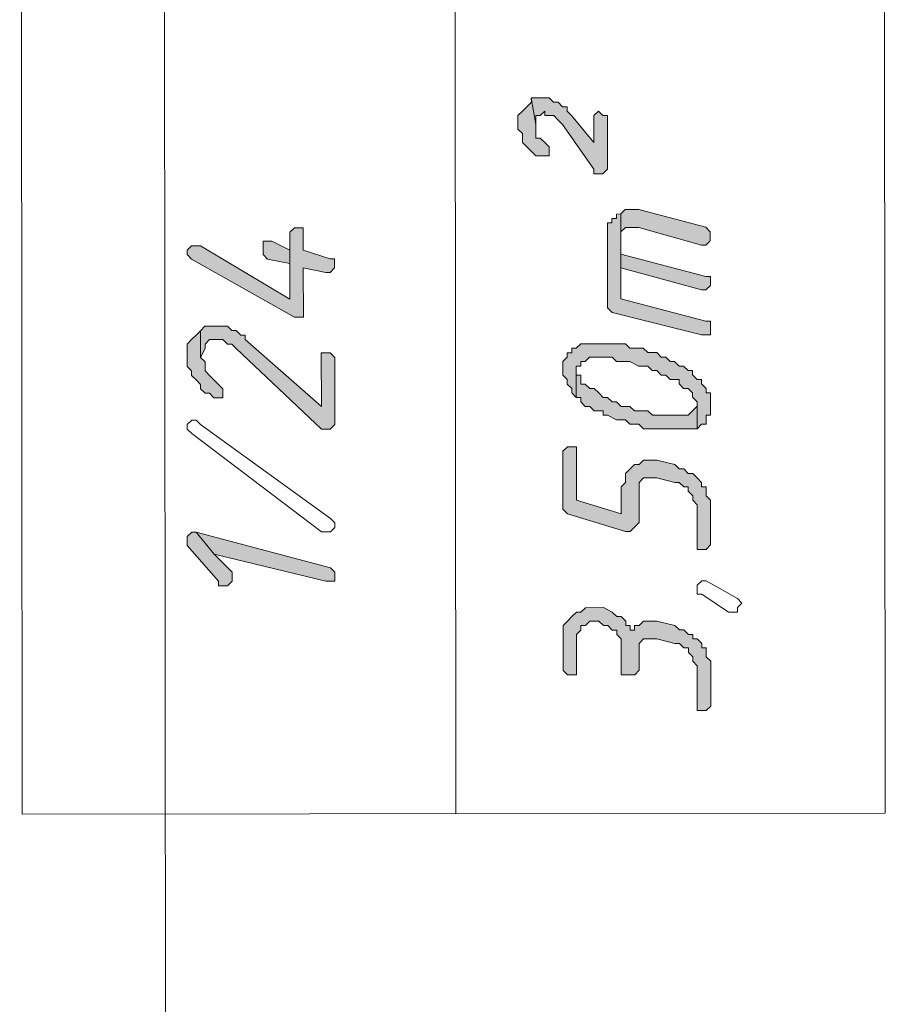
# Model space of a CAD drawing. Header units: inches. Extents: x -5850 to 5646, y 8947 to 13007.
# Tile 464 of 548: x -1150 to -1068, y 11082 to 11175. Entities that reach past the tile are written whole.
import ezdxf

# ---------------------------------------------------------------- set-up
doc = ezdxf.new("R2010")
doc.units = ezdxf.units.IN
doc.header["$MEASUREMENT"] = 0
for name, color, linetype in [('at_Entity', 7, 'Continuous'), ('at_Rect', 7, 'Continuous'), ('at_Solid', 7, 'Continuous')]:
    doc.layers.add(name, color=color, linetype=linetype)

msp = doc.modelspace()

# ---------------------------------------------------------------- hatches: boundary and pattern name
at = {"layer": 'at_Solid', "lineweight": 20}
for points in [[(-1102.569, 11165.677), (-1102.569, 11164.835), (-1102.144, 11164.411), (-1102.144, 11163.564), (-1101.719, 11163.14), (-1101.295, 11162.723), (-1100.877, 11162.299), (-1099.605, 11162.3), (-1099.606, 11163.142), (-1100.03, 11163.566), (-1100.454, 11163.989), (-1100.878, 11163.989), (-1100.879, 11165.255), (-1101.3, 11167.792), (-1101.299, 11167.368), (-1101.723, 11166.944), (-1102.146, 11166.519), (-1102.57, 11166.101)], [(-1101.3, 11167.792), (-1100.879, 11165.255), (-1100.88, 11166.102), (-1100.456, 11166.103), (-1100.033, 11166.521), (-1100.032, 11166.103), (-1099.19, 11166.104), (-1098.766, 11165.68), (-1098.342, 11165.257), (-1095.383, 11161.038), (-1095.382, 11160.614), (-1094.535, 11160.615), (-1094.117, 11161.039), (-1094.121, 11166.108), (-1094.54, 11166.108), (-1094.964, 11166.526), (-1095.387, 11166.107), (-1095.385, 11163.57), (-1097.501, 11166.105), (-1097.925, 11166.523), (-1097.925, 11166.947), (-1098.344, 11166.947), (-1098.768, 11167.37), (-1099.192, 11167.37), (-1099.61, 11167.793), (-1100.882, 11167.792)], [(-1092.847, 11156.814), (-1092.843, 11151.745), (-1092.845, 11154.706), (-1092.846, 11155.124), (-1092.422, 11155.548), (-1091.151, 11155.549), (-1085.238, 11153.865), (-1084.815, 11153.865), (-1084.397, 11154.289), (-1084.397, 11154.713), (-1084.398, 11155.131), (-1084.816, 11155.555), (-1091.152, 11157.239), (-1092.424, 11157.238)], [(-1094.112, 11155.123), (-1094.105, 11147.946), (-1093.681, 11147.522), (-1085.231, 11145.417), (-1084.389, 11145.417), (-1084.39, 11146.259), (-1084.39, 11146.683), (-1084.808, 11146.683), (-1092.84, 11148.789), (-1092.847, 11156.814), (-1093.266, 11156.813), (-1093.265, 11156.389), (-1093.689, 11156.389), (-1093.689, 11155.971), (-1094.112, 11155.97), (-1094.112, 11155.547)], [(-1133.814, 11152.979), (-1133.39, 11152.556), (-1123.671, 11147.072), (-1122.829, 11147.073), (-1122.833, 11151.718), (-1120.719, 11151.296), (-1120.295, 11151.296), (-1119.872, 11151.72), (-1119.872, 11152.144), (-1119.872, 11152.568), (-1120.296, 11152.568), (-1122.834, 11153.407), (-1122.836, 11155.521), (-1123.678, 11155.52), (-1124.102, 11155.096), (-1124.096, 11148.761), (-1132.549, 11153.823), (-1133.391, 11153.822), (-1133.814, 11153.398)], [(-1126.632, 11153.404), (-1126.631, 11152.986), (-1126.213, 11152.562), (-1124.099, 11152.14), (-1124.096, 11148.761), (-1124.1, 11153.406), (-1125.791, 11154.252), (-1126.633, 11154.252), (-1126.632, 11153.828)], [(-1092.843, 11151.745), (-1085.235, 11149.643), (-1084.811, 11149.644), (-1084.393, 11150.062), (-1084.393, 11150.486), (-1084.394, 11150.91), (-1084.812, 11150.91), (-1092.844, 11153.016), (-1092.845, 11154.706)], [(-1133.806, 11143.684), (-1133.804, 11142.418), (-1133.38, 11141.994), (-1133.38, 11141.57), (-1132.961, 11141.147), (-1132.537, 11140.729), (-1132.537, 11140.305), (-1132.112, 11139.882), (-1131.689, 11139.882), (-1131.27, 11139.464), (-1130.422, 11139.465), (-1130.423, 11140.307), (-1130.847, 11140.731), (-1131.272, 11141.149), (-1131.69, 11141.572), (-1132.114, 11141.995), (-1132.115, 11142.843), (-1132.539, 11143.261), (-1132.542, 11145.798), (-1132.965, 11145.374), (-1133.383, 11144.95), (-1133.806, 11144.531), (-1133.806, 11144.107)], [(-1132.542, 11145.798), (-1132.539, 11143.261), (-1132.116, 11144.109), (-1132.117, 11144.533), (-1131.693, 11144.951), (-1130.427, 11144.952), (-1130.003, 11144.535), (-1129.579, 11144.535), (-1129.161, 11144.111), (-1121.13, 11136.512), (-1120.282, 11136.513), (-1119.858, 11136.937), (-1119.864, 11143.272), (-1120.288, 11143.696), (-1121.136, 11143.695), (-1121.131, 11138.626), (-1128.314, 11144.954), (-1128.314, 11145.378), (-1128.738, 11145.378), (-1129.162, 11145.801), (-1129.581, 11145.801), (-1130.005, 11146.219), (-1132.118, 11146.217)], [(-1098.322, 11142.449), (-1098.321, 11141.602), (-1097.902, 11141.178), (-1097.902, 11140.76), (-1097.478, 11140.337), (-1097.477, 11139.913), (-1097.053, 11139.495), (-1097.056, 11142.451), (-1096.632, 11142.451), (-1096.632, 11142.875), (-1096.209, 11142.875), (-1095.791, 11143.294), (-1093.677, 11143.296), (-1093.253, 11142.878), (-1091.987, 11142.879), (-1091.139, 11142.456), (-1090.297, 11142.457), (-1089.873, 11142.033), (-1089.455, 11142.033), (-1089.031, 11141.61), (-1088.607, 11141.61), (-1088.183, 11141.187), (-1087.341, 11141.188), (-1087.34, 11140.77), (-1086.916, 11140.346), (-1086.492, 11140.346), (-1086.068, 11139.923), (-1086.068, 11139.505), (-1085.649, 11139.081), (-1085.647, 11136.544), (-1085.223, 11136.968), (-1084.8, 11136.969), (-1084.8, 11137.816), (-1084.382, 11137.817), (-1084.383, 11138.659), (-1084.384, 11139.925), (-1084.802, 11139.924), (-1084.803, 11140.348), (-1085.227, 11140.771), (-1085.227, 11141.19), (-1085.651, 11141.189), (-1086.07, 11141.613), (-1086.07, 11142.037), (-1086.494, 11142.036), (-1086.918, 11142.46), (-1087.342, 11142.459), (-1087.766, 11142.883), (-1088.184, 11142.882), (-1088.608, 11143.3), (-1089.032, 11143.3), (-1089.456, 11143.723), (-1090.298, 11143.722), (-1090.723, 11144.146), (-1091.988, 11144.145), (-1092.413, 11144.568), (-1096.634, 11144.564), (-1097.057, 11144.14), (-1097.481, 11144.14), (-1097.481, 11143.716), (-1097.905, 11143.716), (-1097.904, 11143.292), (-1098.322, 11142.873)], [(-1097.053, 11139.495), (-1096.629, 11139.495), (-1096.629, 11139.072), (-1096.205, 11138.648), (-1095.787, 11138.649), (-1095.362, 11138.225), (-1094.515, 11138.226), (-1094.514, 11137.808), (-1094.096, 11137.808), (-1093.248, 11137.385), (-1092.406, 11137.386), (-1091.982, 11136.962), (-1091.134, 11136.963), (-1090.716, 11136.54), (-1085.647, 11136.544), (-1085.649, 11139.081), (-1085.649, 11138.658), (-1086.067, 11138.233), (-1086.49, 11137.815), (-1089.869, 11137.812), (-1090.293, 11138.23), (-1091.559, 11138.228), (-1091.983, 11138.652), (-1092.831, 11138.651), (-1093.25, 11139.075), (-1093.674, 11139.074), (-1094.098, 11139.498), (-1094.516, 11139.497), (-1094.94, 11139.915), (-1095.364, 11140.339), (-1095.788, 11140.338), (-1096.207, 11140.762), (-1096.631, 11140.761), (-1096.631, 11141.603), (-1097.055, 11141.603), (-1097.055, 11142.027)], [(-1098.314, 11134.001), (-1098.31, 11128.932), (-1097.891, 11128.509), (-1092.397, 11126.824), (-1091.973, 11126.824), (-1091.549, 11127.249), (-1091.126, 11127.673), (-1091.129, 11131.47), (-1090.712, 11131.894), (-1089.446, 11131.896), (-1087.756, 11131.473), (-1087.332, 11131.474), (-1086.908, 11131.056), (-1086.484, 11131.056), (-1086.484, 11130.632), (-1086.059, 11130.209), (-1086.059, 11129.791), (-1085.64, 11129.367), (-1085.637, 11125.14), (-1084.789, 11125.141), (-1084.371, 11125.565), (-1084.374, 11128.521), (-1084.375, 11129.792), (-1084.794, 11130.21), (-1084.794, 11131.058), (-1085.218, 11131.057), (-1085.218, 11131.476), (-1085.643, 11131.899), (-1086.061, 11132.322), (-1086.485, 11132.322), (-1086.909, 11132.745), (-1087.333, 11132.745), (-1087.757, 11133.163), (-1089.447, 11133.585), (-1090.713, 11133.584), (-1091.131, 11133.16), (-1091.555, 11133.16), (-1091.978, 11132.741), (-1092.402, 11132.317), (-1092.401, 11131.469), (-1092.824, 11131.051), (-1092.822, 11128.513), (-1097.045, 11129.781), (-1097.049, 11134.844), (-1097.897, 11134.844), (-1098.315, 11134.425)], [(-1133.79, 11125.945), (-1133.789, 11125.521), (-1130.831, 11122.144), (-1130.83, 11121.721), (-1129.983, 11121.721), (-1129.559, 11122.146), (-1129.56, 11122.569), (-1129.56, 11122.988), (-1131.257, 11124.681), (-1132.948, 11126.788), (-1133.367, 11126.787), (-1133.79, 11126.369)], [(-1132.948, 11126.788), (-1131.257, 11124.681), (-1120.693, 11122.154), (-1119.845, 11122.154), (-1119.846, 11122.996), (-1120.27, 11123.42)], [(-1098.299, 11117.105), (-1098.296, 11113.725), (-1097.877, 11113.302), (-1097.03, 11113.303), (-1097.03, 11113.726), (-1097.033, 11117.106), (-1096.61, 11117.53), (-1096.61, 11117.948), (-1096.186, 11117.948), (-1095.768, 11118.373), (-1094.921, 11118.373), (-1094.497, 11117.95), (-1094.078, 11117.95), (-1093.654, 11117.533), (-1093.23, 11117.533), (-1093.23, 11117.109), (-1092.811, 11116.686), (-1092.808, 11113.306), (-1091.537, 11113.307), (-1091.114, 11113.732), (-1091.116, 11116.269), (-1090.698, 11116.688), (-1089.432, 11116.689), (-1087.742, 11116.272), (-1087.318, 11116.272), (-1086.894, 11115.849), (-1086.47, 11115.849), (-1086.47, 11115.425), (-1086.046, 11115.002), (-1086.045, 11114.584), (-1085.627, 11114.16), (-1085.623, 11109.933), (-1084.775, 11109.934), (-1084.358, 11110.358), (-1084.361, 11114.585), (-1084.78, 11115.003), (-1084.781, 11115.851), (-1085.204, 11115.85), (-1085.205, 11116.274), (-1085.629, 11116.692), (-1086.047, 11116.692), (-1086.048, 11117.116), (-1086.471, 11117.115), (-1086.896, 11117.539), (-1087.319, 11117.538), (-1087.744, 11117.956), (-1089.434, 11118.378), (-1090.7, 11118.377), (-1091.117, 11117.953), (-1091.541, 11117.953), (-1091.541, 11117.534), (-1091.965, 11117.534), (-1091.965, 11117.952), (-1092.389, 11117.952), (-1092.389, 11118.376), (-1092.813, 11118.799), (-1093.232, 11118.799), (-1093.656, 11119.222), (-1094.498, 11119.645), (-1096.188, 11119.644), (-1096.611, 11119.22), (-1097.035, 11119.219), (-1097.459, 11118.795), (-1097.882, 11118.371), (-1098.3, 11117.947), (-1098.299, 11117.528)]]:
    msp.add_hatch(color=7, dxfattribs=at).paths.add_polyline_path(points)

# ---------------------------------------------------------------- linework, layer by layer
at = {"layer": 'at_Entity', "color": 7, "lineweight": 20}
for p, q in [((-1108.422, 11100.199), (-1108.798, 11521.33)), ((-1136.197, 11455.415), (-1134.829, 9922.948)), ((-1101.299, 11167.368), (-1101.723, 11166.944)), ((-1101.3, 11167.792), (-1100.879, 11165.255)), ((-1100.882, 11167.792), (-1101.3, 11167.792)), ((-1100.879, 11165.255), (-1101.3, 11167.792)), ((-1101.3, 11167.792), (-1101.299, 11167.368)), ((-1099.61, 11167.793), (-1100.882, 11167.792)), ((-1099.192, 11167.37), (-1099.61, 11167.793)), ((-1098.768, 11167.37), (-1099.192, 11167.37)), ((-1098.344, 11166.947), (-1098.768, 11167.37)), ((-1102.146, 11166.519), (-1102.57, 11166.101)), ((-1101.723, 11166.944), (-1102.146, 11166.519)), ((-1102.146, 11166.519), (-1102.146, 11166.519)), ((-1101.723, 11166.944), (-1101.723, 11166.944)), ((-1100.456, 11166.103), (-1100.033, 11166.521)), ((-1100.033, 11166.521), (-1100.032, 11166.103)), ((-1097.925, 11166.947), (-1098.344, 11166.947)), ((-1097.925, 11166.523), (-1097.925, 11166.947)), ((-1097.501, 11166.105), (-1097.925, 11166.523)), ((-1094.964, 11166.526), (-1095.387, 11166.107)), ((-1094.54, 11166.108), (-1094.964, 11166.526)), ((-1102.57, 11166.101), (-1102.569, 11165.677)), ((-1102.569, 11165.677), (-1102.569, 11164.835)), ((-1100.88, 11166.102), (-1100.456, 11166.103)), ((-1100.879, 11165.255), (-1100.88, 11166.102)), ((-1100.878, 11163.989), (-1100.879, 11165.255)), ((-1100.032, 11166.103), (-1099.19, 11166.104)), ((-1099.19, 11166.104), (-1098.766, 11165.68)), ((-1098.766, 11165.68), (-1098.766, 11165.68)), ((-1098.766, 11165.68), (-1098.342, 11165.257)), ((-1098.342, 11165.257), (-1095.383, 11161.038)), ((-1095.385, 11163.57), (-1097.501, 11166.105)), ((-1097.501, 11166.105), (-1097.501, 11166.105)), ((-1095.387, 11166.107), (-1095.385, 11163.57)), ((-1094.121, 11166.108), (-1094.54, 11166.108)), ((-1094.117, 11161.039), (-1094.121, 11166.108)), ((-1102.569, 11164.835), (-1102.144, 11164.411)), ((-1102.144, 11164.411), (-1102.144, 11163.564)), ((-1102.144, 11163.564), (-1101.719, 11163.14)), ((-1100.454, 11163.989), (-1100.878, 11163.989)), ((-1100.03, 11163.566), (-1100.454, 11163.989)), ((-1099.606, 11163.142), (-1100.03, 11163.566)), ((-1100.03, 11163.566), (-1100.03, 11163.566)), ((-1101.719, 11163.14), (-1101.295, 11162.723)), ((-1101.295, 11162.723), (-1101.295, 11162.723)), ((-1101.295, 11162.723), (-1100.877, 11162.299)), ((-1099.605, 11162.3), (-1099.606, 11163.142)), ((-1100.877, 11162.299), (-1099.605, 11162.3)), ((-1095.383, 11161.038), (-1095.382, 11160.614)), ((-1095.382, 11160.614), (-1094.535, 11160.615)), ((-1094.535, 11160.615), (-1094.117, 11161.039)), ((-1092.424, 11157.238), (-1092.847, 11156.814)), ((-1091.152, 11157.239), (-1092.424, 11157.238)), ((-1084.816, 11155.555), (-1091.152, 11157.239)), ((-1093.689, 11155.971), (-1094.112, 11155.97)), ((-1094.112, 11155.97), (-1094.112, 11155.547)), ((-1093.265, 11156.389), (-1093.689, 11156.389)), ((-1093.689, 11156.389), (-1093.689, 11155.971)), ((-1092.847, 11156.814), (-1093.266, 11156.813)), ((-1093.266, 11156.813), (-1093.265, 11156.389)), ((-1092.847, 11156.814), (-1092.843, 11151.745)), ((-1092.84, 11148.789), (-1092.847, 11156.814)), ((-1123.678, 11155.52), (-1124.102, 11155.096)), ((-1124.102, 11155.096), (-1124.096, 11148.761)), ((-1122.836, 11155.521), (-1123.678, 11155.52)), ((-1122.834, 11153.407), (-1122.836, 11155.521)), ((-1094.112, 11155.547), (-1094.112, 11155.123)), ((-1094.112, 11155.123), (-1094.105, 11147.946)), ((-1092.846, 11155.124), (-1092.422, 11155.548)), ((-1092.845, 11154.706), (-1092.846, 11155.124)), ((-1092.422, 11155.548), (-1091.151, 11155.549)), ((-1091.151, 11155.549), (-1085.238, 11153.865)), ((-1084.398, 11155.131), (-1084.816, 11155.555)), ((-1084.397, 11154.713), (-1084.398, 11155.131)), ((-1125.791, 11154.252), (-1126.633, 11154.252)), ((-1126.633, 11154.252), (-1126.632, 11153.828)), ((-1124.1, 11153.406), (-1125.791, 11154.252)), ((-1092.844, 11153.016), (-1092.845, 11154.706)), ((-1092.845, 11154.706), (-1092.843, 11151.745)), ((-1092.843, 11151.745), (-1092.845, 11154.706)), ((-1084.815, 11153.865), (-1084.397, 11154.289)), ((-1084.397, 11154.289), (-1084.397, 11154.713)), ((-1133.391, 11153.822), (-1133.814, 11153.398)), ((-1133.814, 11153.398), (-1133.814, 11152.979)), ((-1132.549, 11153.823), (-1133.391, 11153.822)), ((-1124.096, 11148.761), (-1132.549, 11153.823)), ((-1126.632, 11153.828), (-1126.632, 11153.404)), ((-1126.632, 11153.404), (-1126.631, 11152.986)), ((-1124.096, 11148.761), (-1124.1, 11153.406)), ((-1120.296, 11152.568), (-1122.834, 11153.407)), ((-1085.238, 11153.865), (-1084.815, 11153.865)), ((-1133.814, 11152.979), (-1133.814, 11152.979)), ((-1133.814, 11152.979), (-1133.39, 11152.556)), ((-1133.39, 11152.556), (-1123.671, 11147.072)), ((-1126.631, 11152.986), (-1126.213, 11152.562)), ((-1126.213, 11152.562), (-1124.099, 11152.14)), ((-1119.872, 11152.568), (-1120.296, 11152.568)), ((-1119.872, 11152.144), (-1119.872, 11152.568)), ((-1084.812, 11150.91), (-1092.844, 11153.016)), ((-1124.099, 11152.14), (-1124.096, 11148.761)), ((-1122.829, 11147.073), (-1122.833, 11151.718)), ((-1122.833, 11151.718), (-1120.719, 11151.296)), ((-1120.719, 11151.296), (-1120.295, 11151.296)), ((-1120.295, 11151.296), (-1119.872, 11151.72)), ((-1119.872, 11151.72), (-1119.872, 11152.144)), ((-1092.843, 11151.745), (-1085.235, 11149.643)), ((-1084.394, 11150.91), (-1084.812, 11150.91)), ((-1084.393, 11150.486), (-1084.394, 11150.91)), ((-1084.393, 11150.062), (-1084.393, 11150.486)), ((-1085.235, 11149.643), (-1084.811, 11149.644)), ((-1084.811, 11149.644), (-1084.393, 11150.062)), ((-1084.808, 11146.683), (-1092.84, 11148.789)), ((-1094.105, 11147.946), (-1094.105, 11147.946)), ((-1094.105, 11147.946), (-1093.681, 11147.522)), ((-1123.671, 11147.072), (-1122.829, 11147.073)), ((-1093.681, 11147.522), (-1085.231, 11145.417)), ((-1084.39, 11146.683), (-1084.808, 11146.683)), ((-1084.39, 11146.259), (-1084.39, 11146.683)), ((-1132.542, 11145.798), (-1132.965, 11145.374)), ((-1132.118, 11146.217), (-1132.542, 11145.798)), ((-1132.542, 11145.798), (-1132.539, 11143.261)), ((-1132.539, 11143.261), (-1132.542, 11145.798)), ((-1132.542, 11145.798), (-1132.542, 11145.798)), ((-1130.005, 11146.219), (-1132.118, 11146.217)), ((-1129.581, 11145.801), (-1130.005, 11146.219)), ((-1129.162, 11145.801), (-1129.581, 11145.801)), ((-1128.738, 11145.378), (-1129.162, 11145.801)), ((-1084.389, 11145.417), (-1084.39, 11146.259)), ((-1133.383, 11144.95), (-1133.806, 11144.531)), ((-1132.965, 11145.374), (-1133.383, 11144.95)), ((-1133.383, 11144.95), (-1133.383, 11144.95)), ((-1132.117, 11144.533), (-1131.693, 11144.951)), ((-1131.693, 11144.951), (-1130.427, 11144.952)), ((-1130.427, 11144.952), (-1130.003, 11144.535)), ((-1128.314, 11145.378), (-1128.738, 11145.378)), ((-1128.314, 11144.954), (-1128.314, 11145.378)), ((-1121.131, 11138.626), (-1128.314, 11144.954)), ((-1085.231, 11145.417), (-1084.389, 11145.417)), ((-1133.806, 11144.531), (-1133.806, 11144.107)), ((-1133.806, 11144.107), (-1133.806, 11143.684)), ((-1132.539, 11143.261), (-1132.116, 11144.109)), ((-1132.116, 11144.109), (-1132.117, 11144.533)), ((-1130.003, 11144.535), (-1129.579, 11144.535)), ((-1129.579, 11144.535), (-1129.161, 11144.111)), ((-1129.161, 11144.111), (-1121.13, 11136.512)), ((-1097.057, 11144.14), (-1097.481, 11144.14)), ((-1097.481, 11144.14), (-1097.481, 11143.716)), ((-1096.634, 11144.564), (-1097.057, 11144.14)), ((-1092.413, 11144.568), (-1096.634, 11144.564)), ((-1091.988, 11144.145), (-1092.413, 11144.568)), ((-1090.723, 11144.146), (-1091.988, 11144.145)), ((-1090.298, 11143.722), (-1090.723, 11144.146)), ((-1133.806, 11143.684), (-1133.804, 11142.418)), ((-1132.539, 11143.261), (-1132.539, 11143.261)), ((-1132.115, 11142.843), (-1132.539, 11143.261)), ((-1120.288, 11143.696), (-1121.136, 11143.695)), ((-1121.136, 11143.695), (-1121.131, 11138.626)), ((-1119.864, 11143.272), (-1120.288, 11143.696)), ((-1119.858, 11136.937), (-1119.864, 11143.272)), ((-1097.904, 11143.292), (-1098.322, 11142.873)), ((-1097.481, 11143.716), (-1097.905, 11143.716)), ((-1097.905, 11143.716), (-1097.904, 11143.292)), ((-1096.209, 11142.875), (-1095.791, 11143.294)), ((-1095.791, 11143.294), (-1093.677, 11143.296)), ((-1093.677, 11143.296), (-1093.253, 11142.878)), ((-1089.456, 11143.723), (-1090.298, 11143.722)), ((-1089.032, 11143.3), (-1089.456, 11143.723)), ((-1088.608, 11143.3), (-1089.032, 11143.3)), ((-1088.184, 11142.882), (-1088.608, 11143.3)), ((-1133.804, 11142.418), (-1133.38, 11141.994)), ((-1133.38, 11141.994), (-1133.38, 11141.57)), ((-1132.114, 11141.995), (-1132.115, 11142.843)), ((-1131.69, 11141.572), (-1132.114, 11141.995)), ((-1098.322, 11142.873), (-1098.322, 11142.873)), ((-1098.322, 11142.873), (-1098.322, 11142.449)), ((-1098.322, 11142.449), (-1098.321, 11141.602)), ((-1097.053, 11139.495), (-1097.056, 11142.451)), ((-1097.056, 11142.451), (-1096.632, 11142.451)), ((-1097.055, 11141.603), (-1097.055, 11142.027)), ((-1097.055, 11142.027), (-1097.053, 11139.495)), ((-1096.632, 11142.451), (-1096.632, 11142.875)), ((-1096.632, 11142.875), (-1096.209, 11142.875)), ((-1093.253, 11142.878), (-1091.987, 11142.879)), ((-1091.987, 11142.879), (-1091.139, 11142.456)), ((-1091.139, 11142.456), (-1090.297, 11142.457)), ((-1090.297, 11142.457), (-1089.873, 11142.033)), ((-1089.873, 11142.033), (-1089.455, 11142.033)), ((-1089.455, 11142.033), (-1089.031, 11141.61)), ((-1087.766, 11142.883), (-1088.184, 11142.882)), ((-1087.342, 11142.459), (-1087.766, 11142.883)), ((-1086.918, 11142.46), (-1087.342, 11142.459)), ((-1086.494, 11142.036), (-1086.918, 11142.46)), ((-1086.07, 11142.037), (-1086.494, 11142.036)), ((-1086.07, 11141.613), (-1086.07, 11142.037)), ((-1133.38, 11141.57), (-1132.961, 11141.147)), ((-1132.961, 11141.147), (-1132.961, 11141.147)), ((-1132.961, 11141.147), (-1132.537, 11140.729)), ((-1131.272, 11141.149), (-1131.69, 11141.572)), ((-1130.847, 11140.731), (-1131.272, 11141.149)), ((-1131.272, 11141.149), (-1131.272, 11141.149)), ((-1098.321, 11141.602), (-1097.902, 11141.178)), ((-1097.902, 11141.178), (-1097.902, 11140.76)), ((-1096.631, 11141.603), (-1097.055, 11141.603)), ((-1096.631, 11140.761), (-1096.631, 11141.603)), ((-1089.031, 11141.61), (-1088.607, 11141.61)), ((-1088.607, 11141.61), (-1088.183, 11141.187)), ((-1088.183, 11141.187), (-1087.341, 11141.188)), ((-1087.341, 11141.188), (-1087.34, 11140.77)), ((-1085.651, 11141.189), (-1086.07, 11141.613)), ((-1085.227, 11141.19), (-1085.651, 11141.189)), ((-1085.227, 11140.771), (-1085.227, 11141.19)), ((-1132.537, 11140.729), (-1132.537, 11140.305)), ((-1132.537, 11140.305), (-1132.112, 11139.882)), ((-1130.423, 11140.307), (-1130.847, 11140.731)), ((-1130.422, 11139.465), (-1130.423, 11140.307)), ((-1130.423, 11140.307), (-1130.423, 11140.307)), ((-1097.902, 11140.76), (-1097.902, 11140.76)), ((-1097.902, 11140.76), (-1097.478, 11140.337)), ((-1097.478, 11140.337), (-1097.477, 11139.913)), ((-1096.207, 11140.762), (-1096.631, 11140.761)), ((-1095.788, 11140.338), (-1096.207, 11140.762)), ((-1095.364, 11140.339), (-1095.788, 11140.338)), ((-1094.94, 11139.915), (-1095.364, 11140.339)), ((-1087.34, 11140.77), (-1086.916, 11140.346)), ((-1086.916, 11140.346), (-1086.492, 11140.346)), ((-1086.492, 11140.346), (-1086.068, 11139.923)), ((-1084.803, 11140.348), (-1085.227, 11140.771)), ((-1084.802, 11139.924), (-1084.803, 11140.348)), ((-1132.112, 11139.882), (-1131.689, 11139.882)), ((-1131.689, 11139.882), (-1131.27, 11139.464)), ((-1131.27, 11139.464), (-1130.422, 11139.465)), ((-1097.477, 11139.913), (-1097.053, 11139.495)), ((-1097.053, 11139.495), (-1096.629, 11139.495)), ((-1096.629, 11139.495), (-1096.629, 11139.072)), ((-1094.516, 11139.497), (-1094.94, 11139.915)), ((-1094.098, 11139.498), (-1094.516, 11139.497)), ((-1093.674, 11139.074), (-1094.098, 11139.498)), ((-1086.068, 11139.923), (-1086.068, 11139.505)), ((-1086.068, 11139.505), (-1085.649, 11139.081)), ((-1084.384, 11139.925), (-1084.802, 11139.924)), ((-1084.383, 11138.659), (-1084.384, 11139.925)), ((-1096.629, 11139.072), (-1096.205, 11138.648)), ((-1096.205, 11138.648), (-1095.787, 11138.649)), ((-1095.787, 11138.649), (-1095.362, 11138.225)), ((-1093.25, 11139.075), (-1093.674, 11139.074)), ((-1092.831, 11138.651), (-1093.25, 11139.075)), ((-1091.983, 11138.652), (-1092.831, 11138.651)), ((-1091.559, 11138.228), (-1091.983, 11138.652)), ((-1085.649, 11138.658), (-1086.067, 11138.233)), ((-1085.647, 11136.544), (-1085.649, 11139.081)), ((-1085.649, 11139.081), (-1085.649, 11138.658)), ((-1085.649, 11139.081), (-1085.647, 11136.544)), ((-1084.382, 11137.817), (-1084.383, 11138.659)), ((-1133.8, 11136.925), (-1133.376, 11137.349)), ((-1133.376, 11137.349), (-1132.958, 11137.349)), ((-1132.958, 11137.349), (-1132.534, 11136.926)), ((-1095.362, 11138.225), (-1094.515, 11138.226)), ((-1094.515, 11138.226), (-1094.514, 11137.808)), ((-1094.514, 11137.808), (-1094.096, 11137.808)), ((-1094.096, 11137.808), (-1093.248, 11137.385)), ((-1093.248, 11137.385), (-1092.406, 11137.386)), ((-1092.406, 11137.386), (-1091.982, 11136.962)), ((-1090.293, 11138.23), (-1091.559, 11138.228)), ((-1089.869, 11137.812), (-1090.293, 11138.23)), ((-1086.49, 11137.815), (-1089.869, 11137.812)), ((-1086.067, 11138.233), (-1086.49, 11137.815)), ((-1086.067, 11138.233), (-1086.067, 11138.233)), ((-1084.8, 11137.816), (-1084.382, 11137.817)), ((-1084.8, 11136.969), (-1084.8, 11137.816)), ((-1133.799, 11136.501), (-1133.8, 11136.925)), ((-1133.375, 11136.083), (-1133.799, 11136.501)), ((-1132.534, 11136.926), (-1132.534, 11136.926)), ((-1132.534, 11136.926), (-1120.274, 11128.065)), ((-1121.13, 11136.512), (-1120.282, 11136.513)), ((-1120.282, 11136.513), (-1119.858, 11136.937)), ((-1091.982, 11136.962), (-1091.134, 11136.963)), ((-1091.134, 11136.963), (-1090.716, 11136.54)), ((-1090.716, 11136.54), (-1085.647, 11136.544)), ((-1085.647, 11136.544), (-1085.223, 11136.968)), ((-1085.223, 11136.968), (-1084.8, 11136.969)), ((-1121.121, 11126.798), (-1133.375, 11136.083)), ((-1097.897, 11134.844), (-1098.315, 11134.425)), ((-1097.049, 11134.844), (-1097.897, 11134.844)), ((-1097.045, 11129.781), (-1097.049, 11134.844)), ((-1098.315, 11134.425), (-1098.314, 11134.001)), ((-1098.314, 11134.001), (-1098.31, 11128.932)), ((-1091.978, 11132.741), (-1092.402, 11132.317)), ((-1091.555, 11133.16), (-1091.978, 11132.741)), ((-1091.978, 11132.741), (-1091.978, 11132.741)), ((-1091.131, 11133.16), (-1091.555, 11133.16)), ((-1090.713, 11133.584), (-1091.131, 11133.16)), ((-1089.447, 11133.585), (-1090.713, 11133.584)), ((-1087.757, 11133.163), (-1089.447, 11133.585)), ((-1087.333, 11132.745), (-1087.757, 11133.163)), ((-1086.909, 11132.745), (-1087.333, 11132.745)), ((-1086.485, 11132.322), (-1086.909, 11132.745)), ((-1092.402, 11132.317), (-1092.401, 11131.469)), ((-1091.129, 11131.47), (-1090.712, 11131.894)), ((-1090.712, 11131.894), (-1089.446, 11131.896)), ((-1089.446, 11131.896), (-1087.756, 11131.473)), ((-1086.061, 11132.322), (-1086.485, 11132.322)), ((-1085.643, 11131.899), (-1086.061, 11132.322)), ((-1085.218, 11131.476), (-1085.643, 11131.899)), ((-1085.643, 11131.899), (-1085.643, 11131.899)), ((-1092.401, 11131.469), (-1092.824, 11131.051)), ((-1092.824, 11131.051), (-1092.822, 11128.513)), ((-1091.126, 11127.673), (-1091.129, 11131.47)), ((-1091.129, 11131.47), (-1091.129, 11131.47)), ((-1087.756, 11131.473), (-1087.332, 11131.474)), ((-1087.332, 11131.474), (-1086.908, 11131.056)), ((-1086.908, 11131.056), (-1086.484, 11131.056)), ((-1086.484, 11131.056), (-1086.484, 11130.632)), ((-1085.218, 11131.057), (-1085.218, 11131.476)), ((-1084.794, 11131.058), (-1085.218, 11131.057)), ((-1084.794, 11130.21), (-1084.794, 11131.058)), ((-1086.484, 11130.632), (-1086.059, 11130.209)), ((-1086.059, 11130.209), (-1086.059, 11129.791)), ((-1084.375, 11129.792), (-1084.794, 11130.21)), ((-1092.822, 11128.513), (-1097.045, 11129.781)), ((-1086.059, 11129.791), (-1085.64, 11129.367)), ((-1085.64, 11129.367), (-1085.637, 11125.14)), ((-1084.374, 11128.521), (-1084.375, 11129.792)), ((-1120.274, 11128.065), (-1119.85, 11127.647)), ((-1098.31, 11128.932), (-1098.31, 11128.932)), ((-1098.31, 11128.932), (-1097.891, 11128.509)), ((-1097.891, 11128.509), (-1097.891, 11128.509)), ((-1097.891, 11128.509), (-1092.397, 11126.824)), ((-1084.371, 11125.565), (-1084.374, 11128.521)), ((-1119.85, 11127.223), (-1120.273, 11126.799)), ((-1119.85, 11127.647), (-1119.85, 11127.223)), ((-1091.973, 11126.824), (-1091.549, 11127.249)), ((-1091.549, 11127.249), (-1091.126, 11127.673)), ((-1091.549, 11127.249), (-1091.549, 11127.249)), ((-1133.367, 11126.787), (-1133.79, 11126.369)), ((-1133.79, 11126.369), (-1133.79, 11125.945)), ((-1132.948, 11126.788), (-1133.367, 11126.787)), ((-1132.948, 11126.788), (-1131.257, 11124.681)), ((-1120.27, 11123.42), (-1132.948, 11126.788)), ((-1131.257, 11124.681), (-1132.948, 11126.788)), ((-1120.697, 11126.799), (-1121.121, 11126.798)), ((-1120.273, 11126.799), (-1120.697, 11126.799)), ((-1120.697, 11126.799), (-1120.697, 11126.799)), ((-1092.397, 11126.824), (-1091.973, 11126.824)), ((-1133.79, 11125.945), (-1133.789, 11125.521)), ((-1133.789, 11125.521), (-1130.831, 11122.144)), ((-1084.789, 11125.141), (-1084.371, 11125.565)), ((-1131.257, 11124.681), (-1120.693, 11122.154)), ((-1129.56, 11122.988), (-1131.257, 11124.681)), ((-1085.637, 11125.14), (-1084.789, 11125.141)), ((-1119.846, 11122.996), (-1120.27, 11123.42)), ((-1129.56, 11122.569), (-1129.56, 11122.988)), ((-1129.559, 11122.146), (-1129.56, 11122.569)), ((-1119.845, 11122.154), (-1119.846, 11122.996)), ((-1119.846, 11122.996), (-1119.846, 11122.996)), ((-1130.831, 11122.144), (-1130.83, 11121.721)), ((-1130.83, 11121.721), (-1129.983, 11121.721)), ((-1129.983, 11121.721), (-1129.559, 11122.146)), ((-1120.693, 11122.154), (-1119.845, 11122.154)), ((-1085.634, 11121.761), (-1085.21, 11122.185)), ((-1085.633, 11120.919), (-1085.634, 11121.761)), ((-1085.634, 11121.761), (-1085.634, 11121.761)), ((-1085.21, 11122.185), (-1084.786, 11122.186)), ((-1084.786, 11122.186), (-1081.829, 11120.499)), ((-1085.209, 11120.919), (-1085.633, 11120.919)), ((-1082.676, 11119.232), (-1085.209, 11120.919)), ((-1085.209, 11120.919), (-1085.209, 11120.919)), ((-1096.188, 11119.644), (-1096.611, 11119.22)), ((-1094.498, 11119.645), (-1096.188, 11119.644)), ((-1093.656, 11119.222), (-1094.498, 11119.645)), ((-1081.829, 11120.499), (-1081.829, 11120.499)), ((-1081.829, 11120.499), (-1081.405, 11120.075)), ((-1081.405, 11120.075), (-1081.829, 11119.657)), ((-1081.829, 11119.657), (-1081.828, 11119.233)), ((-1097.459, 11118.795), (-1097.882, 11118.371)), ((-1097.035, 11119.219), (-1097.459, 11118.795)), ((-1096.611, 11119.22), (-1097.035, 11119.219)), ((-1093.232, 11118.799), (-1093.656, 11119.222)), ((-1093.656, 11119.222), (-1093.656, 11119.222)), ((-1092.813, 11118.799), (-1093.232, 11118.799)), ((-1092.389, 11118.376), (-1092.813, 11118.799)), ((-1081.828, 11119.233), (-1082.676, 11119.232)), ((-1097.882, 11118.371), (-1098.3, 11117.947)), ((-1098.3, 11117.947), (-1098.299, 11117.528)), ((-1097.882, 11118.371), (-1097.882, 11118.371)), ((-1096.61, 11117.53), (-1096.61, 11117.948)), ((-1096.61, 11117.948), (-1096.186, 11117.948)), ((-1096.186, 11117.948), (-1095.768, 11118.373)), ((-1095.768, 11118.373), (-1094.921, 11118.373)), ((-1094.921, 11118.373), (-1094.497, 11117.95)), ((-1094.497, 11117.95), (-1094.078, 11117.95)), ((-1094.078, 11117.95), (-1093.654, 11117.533)), ((-1092.389, 11117.952), (-1092.389, 11118.376)), ((-1091.965, 11117.952), (-1092.389, 11117.952)), ((-1091.965, 11117.534), (-1091.965, 11117.952)), ((-1091.117, 11117.953), (-1091.541, 11117.953)), ((-1091.541, 11117.953), (-1091.541, 11117.534)), ((-1090.7, 11118.377), (-1091.117, 11117.953)), ((-1089.434, 11118.378), (-1090.7, 11118.377)), ((-1087.744, 11117.956), (-1089.434, 11118.378)), ((-1087.319, 11117.538), (-1087.744, 11117.956)), ((-1098.299, 11117.528), (-1098.299, 11117.105)), ((-1098.299, 11117.105), (-1098.296, 11113.725)), ((-1097.033, 11117.106), (-1096.61, 11117.53)), ((-1097.03, 11113.726), (-1097.033, 11117.106)), ((-1093.654, 11117.533), (-1093.23, 11117.533)), ((-1093.23, 11117.533), (-1093.23, 11117.109)), ((-1093.23, 11117.109), (-1092.811, 11116.686)), ((-1091.541, 11117.534), (-1091.965, 11117.534)), ((-1086.896, 11117.539), (-1087.319, 11117.538)), ((-1086.471, 11117.115), (-1086.896, 11117.539)), ((-1086.048, 11117.116), (-1086.471, 11117.115)), ((-1086.047, 11116.692), (-1086.048, 11117.116)), ((-1092.811, 11116.686), (-1092.808, 11113.306)), ((-1091.116, 11116.269), (-1090.698, 11116.688)), ((-1091.114, 11113.732), (-1091.116, 11116.269)), ((-1091.116, 11116.269), (-1091.116, 11116.269)), ((-1090.698, 11116.688), (-1089.432, 11116.689)), ((-1089.432, 11116.689), (-1087.742, 11116.272)), ((-1087.742, 11116.272), (-1087.318, 11116.272)), ((-1087.318, 11116.272), (-1086.894, 11115.849)), ((-1085.629, 11116.692), (-1086.047, 11116.692)), ((-1085.205, 11116.274), (-1085.629, 11116.692)), ((-1085.204, 11115.85), (-1085.205, 11116.274)), ((-1086.894, 11115.849), (-1086.47, 11115.849)), ((-1086.47, 11115.849), (-1086.47, 11115.425)), ((-1086.47, 11115.425), (-1086.47, 11115.425)), ((-1086.47, 11115.425), (-1086.046, 11115.002)), ((-1086.046, 11115.002), (-1086.045, 11114.584)), ((-1084.781, 11115.851), (-1085.204, 11115.85)), ((-1084.78, 11115.003), (-1084.781, 11115.851)), ((-1084.361, 11114.585), (-1084.78, 11115.003)), ((-1086.045, 11114.584), (-1085.627, 11114.16)), ((-1085.627, 11114.16), (-1085.623, 11109.933)), ((-1084.358, 11110.358), (-1084.361, 11114.585)), ((-1098.296, 11113.725), (-1098.296, 11113.725)), ((-1098.296, 11113.725), (-1097.877, 11113.302)), ((-1097.877, 11113.302), (-1097.03, 11113.303)), ((-1097.03, 11113.303), (-1097.03, 11113.726)), ((-1092.808, 11113.306), (-1091.537, 11113.307)), ((-1091.537, 11113.307), (-1091.114, 11113.732)), ((-1084.775, 11109.934), (-1084.358, 11110.358)), ((-1085.623, 11109.933), (-1084.775, 11109.934))]:
    msp.add_line(p, q, dxfattribs=at)
at = {"layer": 'at_Rect', "color": 7, "lineweight": 20}
for p, q in [((-1149.618, 11352.757), (-1149.392, 11100.162)), ((-1067.87, 11100.235), (-1068.096, 11352.83)), ((-1067.87, 11100.235), (-1149.392, 11100.162))]:
    msp.add_line(p, q, dxfattribs=at)

doc.saveas('drawing.dxf')
